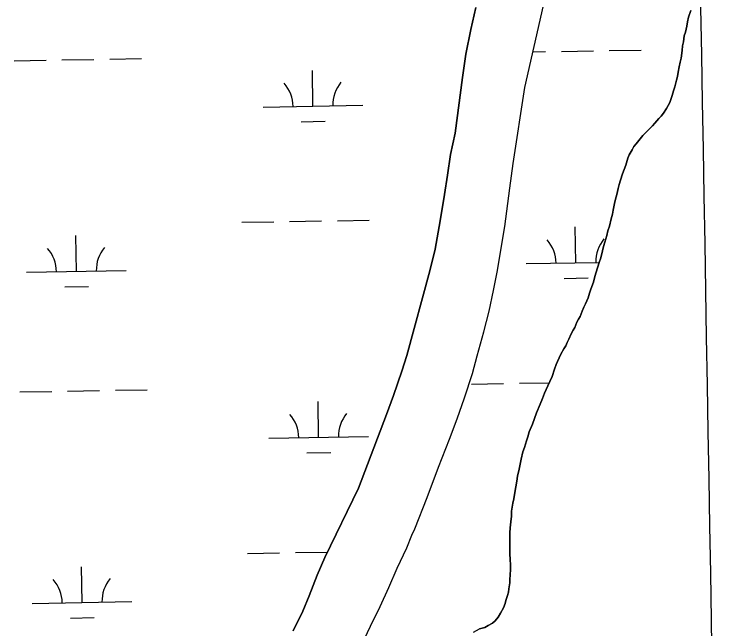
# Model space of a CAD drawing. Extents: x 3887375 to 3925618, y 296674 to 322633.
# Drawn here: x 3912178 to 3912891, y 303172 to 303789 of the extents above; entities that cross this region are included whole.
import ezdxf

# ---------------------------------------------------------------- set-up
doc = ezdxf.new("R2010")
doc.units = 0
for name, color, linetype in [('V-GRID-MAJR', 7, 'Continuous'), ('V-TOPO-SHOR', 7, 'Continuous'), ('V-WETL-SWMP', 7, 'Continuous')]:
    doc.layers.add(name, color=color, linetype=linetype)

msp = doc.modelspace()

# ---------------------------------------------------------------- linework, layer by layer
at = {"layer": 'V-GRID-MAJR'}
msp.add_spline([(3912891.01, 302470.56), (3912786.16, 308527.39), (3912681.27, 314587.3), (3912576.37, 320647.21), (3912576.32, 320650.3)], degree=3, dxfattribs=at)
at = {"layer": 'V-TOPO-SHOR'}
for points in [[(3912679.26, 303639.25), (3912691.02, 303715.36), (3912709.87, 303797.72)], [(3912458.38, 303169.7), (3912468.07, 303189.47), (3912474.58, 303204.78), (3912482.67, 303225.6), (3912490.24, 303243.23), (3912524.06, 303312.85), (3912552.19, 303386.9), (3912559.22, 303405.94), (3912567.64, 303430.5), (3912572.55, 303446.34), (3912595.83, 303531.2), (3912600.89, 303553.08), (3912605.93, 303581.71), (3912610.26, 303608.03), (3912613.38, 303627.41), (3912616.49, 303648.04), (3912621.02, 303669.74), (3912628.43, 303725.39), (3912631.71, 303749.04), (3912636.76, 303773.59), (3912641.82, 303795.82)], [(3912774.67, 303571.37), (3912776.07, 303576.35), (3912777.82, 303583.47), (3912779.22, 303588.09), (3912779.92, 303592.36), (3912781.31, 303599.12), (3912782.36, 303603.39), (3912783.4, 303608.01), (3912784.8, 303614.06), (3912785.85, 303617.97), (3912787.25, 303622.24), (3912789.36, 303628.65), (3912790.76, 303633.28), (3912792.52, 303637.55), (3912794.62, 303644.66), (3912796.03, 303647.87), (3912798.85, 303652.86), (3912800.62, 303656.06), (3912803.09, 303658.92), (3912806.98, 303663.91), (3912809.81, 303667.12), (3912812.64, 303670.33), (3912816.89, 303674.61), (3912819.36, 303677.11), (3912821.84, 303679.61), (3912825.73, 303684.24), (3912828.21, 303686.74), (3912830.33, 303689.59), (3912833.51, 303694.23), (3912836.68, 303700.28), (3912839.14, 303707.4), (3912840.54, 303712.03), (3912841.95, 303716.3), (3912843.34, 303722.7), (3912844.39, 303726.61), (3912845.08, 303730.88), (3912846.13, 303736.22), (3912847.17, 303740.84), (3912848.22, 303745.11), (3912849.26, 303752.58), (3912849.59, 303757.2), (3912850.64, 303761.47), (3912851.33, 303767.51), (3912852.38, 303771.07), (3912853.77, 303777.12), (3912854.47, 303781.39), (3912855.52, 303786.01), (3912857.97, 303792.78)], [(3912524.39, 303149.55), (3912536.02, 303174.3), (3912545.71, 303194.25), (3912554.51, 303213.12), (3912562.96, 303232.53), (3912572.47, 303253.18), (3912577.75, 303265.64), (3912580.57, 303272.05), (3912593.05, 303303.73), (3912604.3, 303334.17), (3912615.38, 303362.12), (3912623.29, 303382.76), (3912630.67, 303403.59), (3912638.56, 303428.32), (3912643.28, 303445.93), (3912649.93, 303470.13), (3912655.18, 303490.77), (3912659.71, 303511.58), (3912663.19, 303530.07), (3912671.17, 303575.78), (3912676.16, 303614.36), (3912679.26, 303639.25)], [(3912639.53, 303168.49), (3912645.56, 303171.72), (3912650.89, 303173.16), (3912654.43, 303174.95), (3912658.69, 303177.46), (3912661.16, 303179.6), (3912664.35, 303183.53), (3912666.82, 303187.45), (3912669.64, 303192.79), (3912671.4, 303197.06), (3912672.1, 303200.26), (3912673.85, 303205.24), (3912674.55, 303208.45), (3912674.89, 303212), (3912675.93, 303218.05), (3912675.91, 303221.96), (3912676.25, 303225.16), (3912676.58, 303231.91), (3912676.56, 303236.53), (3912676.54, 303240.79), (3912676.16, 303247.54), (3912676.14, 303251.81), (3912676.12, 303256.43), (3912676.09, 303263.54), (3912676.08, 303268.16), (3912676.41, 303273.14), (3912677.1, 303279.18), (3912677.78, 303284.87), (3912677.76, 303289.85), (3912679.15, 303298.02), (3912680.2, 303302.29), (3912680.89, 303306.56), (3912681.92, 303314.38), (3912682.96, 303320.08), (3912683.66, 303325.05), (3912685.4, 303332.17), (3912686.45, 303337.15), (3912687.49, 303342.13), (3912689.24, 303349.6), (3912690.64, 303353.87), (3912692.75, 303360.63), (3912694.15, 303364.54), (3912695.55, 303369.53), (3912698.72, 303377.36), (3912700.83, 303383.05), (3912702.94, 303388.75), (3912706.45, 303397.29), (3912708.92, 303402.99), (3912711.03, 303408.33), (3912714.2, 303415.81), (3912716.31, 303420.08), (3912718.42, 303425.07), (3912720.88, 303432.54), (3912722.63, 303437.17), (3912724.04, 303440.37), (3912725.45, 303443.93), (3912727.21, 303447.49), (3912730.39, 303452.84), (3912732.15, 303456.04), (3912733.56, 303459.25), (3912735.32, 303462.81), (3912737.79, 303468.15), (3912739.55, 303471.71), (3912741.31, 303474.56), (3912743.42, 303479.9), (3912745.19, 303482.75), (3912746.6, 303485.6), (3912748.71, 303490.94), (3912750.47, 303494.86), (3912752.23, 303498.07), (3912754.7, 303504.12), (3912756.1, 303508.74), (3912757.5, 303513.01), (3912759.96, 303519.78), (3912761.01, 303524.4), (3912762.41, 303529.03), (3912764.52, 303535.43), (3912765.92, 303539.7), (3912767.32, 303544.33), (3912769.07, 303551.44), (3912770.12, 303555.71), (3912771.52, 303559.98), (3912773.62, 303566.74), (3912774.67, 303571.37)]]:
    msp.add_lwpolyline(points, dxfattribs=at)
at = {"layer": 'V-WETL-SWMP'}
for p, q in [((3912691.02, 303715.36), (3912709.87, 303797.72)), ((3912641.82, 303795.82), (3912636.76, 303773.59)), ((3912857.97, 303792.78), (3912855.51, 303786.01)), ((3912855.51, 303786.01), (3912854.47, 303781.39)), ((3912853.77, 303777.12), (3912852.38, 303771.07)), ((3912854.47, 303781.39), (3912853.77, 303777.12)), ((3912636.76, 303773.59), (3912631.71, 303749.04)), ((3912852.38, 303771.07), (3912851.33, 303767.51)), ((3912851.33, 303767.51), (3912850.64, 303761.47)), ((3912849.59, 303757.2), (3912849.26, 303752.58)), ((3912850.64, 303761.47), (3912849.59, 303757.2)), ((3912631.71, 303749.04), (3912628.43, 303725.39)), ((3912699.24, 303751.28), (3912711.98, 303751.5)), ((3912727.98, 303751.77), (3912759.97, 303752.32)), ((3912775.97, 303752.6), (3912807.97, 303753.15)), ((3912849.26, 303752.58), (3912848.22, 303745.11)), ((3912178.15, 303742.34), (3912210.15, 303742.88)), ((3912226.15, 303743.16), (3912258.14, 303743.71)), ((3912274.14, 303743.98), (3912306.13, 303744.53)), ((3912847.17, 303740.84), (3912846.13, 303736.22)), ((3912848.22, 303745.11), (3912847.17, 303740.84)), ((3912846.13, 303736.22), (3912845.08, 303730.88)), ((3912478.3, 303696.74), (3912477.68, 303732.73)), ((3912844.39, 303726.61), (3912843.34, 303722.7)), ((3912845.08, 303730.88), (3912844.39, 303726.61)), ((3912628.43, 303725.39), (3912621.02, 303669.74)), ((3912843.34, 303722.7), (3912841.95, 303716.3)), ((3912679.26, 303639.25), (3912691.02, 303715.36)), ((3912841.95, 303716.3), (3912840.54, 303712.03)), ((3912839.14, 303707.4), (3912836.68, 303700.28)), ((3912840.54, 303712.03), (3912839.14, 303707.4)), ((3912836.68, 303700.28), (3912833.51, 303694.23)), ((3912428.3, 303695.88), (3912528.29, 303697.6)), ((3912833.51, 303694.23), (3912830.33, 303689.59)), ((3912825.73, 303684.24), (3912821.84, 303679.61)), ((3912828.21, 303686.74), (3912825.73, 303684.24)), ((3912830.33, 303689.59), (3912828.21, 303686.74)), ((3912466.56, 303681.1), (3912490.56, 303681.51)), ((3912819.36, 303677.11), (3912816.89, 303674.61)), ((3912821.84, 303679.61), (3912819.36, 303677.11)), ((3912621.02, 303669.74), (3912616.49, 303648.04)), ((3912812.64, 303670.33), (3912809.81, 303667.12)), ((3912816.89, 303674.61), (3912812.64, 303670.33)), ((3912806.98, 303663.91), (3912803.09, 303658.92)), ((3912809.81, 303667.12), (3912806.98, 303663.91)), ((3912800.62, 303656.06), (3912798.85, 303652.86)), ((3912803.09, 303658.92), (3912800.62, 303656.06)), ((3912616.49, 303648.04), (3912613.38, 303627.41)), ((3912798.85, 303652.86), (3912796.03, 303647.87)), ((3912794.62, 303644.66), (3912792.52, 303637.55)), ((3912796.03, 303647.87), (3912794.62, 303644.66)), ((3912676.16, 303614.36), (3912679.26, 303639.25)), ((3912792.52, 303637.55), (3912790.76, 303633.28)), ((3912613.38, 303627.41), (3912610.26, 303608.03)), ((3912789.36, 303628.65), (3912787.25, 303622.24)), ((3912790.76, 303633.28), (3912789.36, 303628.65)), ((3912787.25, 303622.24), (3912785.85, 303617.97)), ((3912671.17, 303575.78), (3912676.16, 303614.36)), ((3912784.8, 303614.06), (3912783.4, 303608.01)), ((3912785.85, 303617.97), (3912784.8, 303614.06)), ((3912610.26, 303608.03), (3912605.93, 303581.71)), ((3912783.4, 303608.01), (3912782.36, 303603.39)), ((3912781.31, 303599.12), (3912779.91, 303592.36)), ((3912782.36, 303603.39), (3912781.31, 303599.12)), ((3912779.91, 303592.36), (3912779.22, 303588.09)), ((3912779.22, 303588.09), (3912777.82, 303583.47)), ((3912406.88, 303580.06), (3912438.87, 303580.61)), ((3912454.87, 303580.89), (3912486.87, 303581.44)), ((3912502.87, 303581.71), (3912534.86, 303582.26)), ((3912605.93, 303581.71), (3912600.89, 303553.08)), ((3912777.82, 303583.47), (3912776.07, 303576.35)), ((3912663.19, 303530.07), (3912671.17, 303575.78)), ((3912742.47, 303539.39), (3912741.85, 303575.38)), ((3912774.67, 303571.37), (3912773.62, 303566.74)), ((3912776.07, 303576.35), (3912774.67, 303571.37)), ((3912240.64, 303530.77), (3912240.02, 303566.77)), ((3912773.62, 303566.74), (3912771.52, 303559.98)), ((3912770.12, 303555.71), (3912769.07, 303551.44)), ((3912771.52, 303559.98), (3912770.12, 303555.71)), ((3912600.89, 303553.08), (3912595.83, 303531.2)), ((3912769.07, 303551.44), (3912767.32, 303544.33)), ((3912767.32, 303544.33), (3912765.92, 303539.7)), ((3912692.48, 303538.53), (3912765.95, 303539.79)), ((3912764.52, 303535.43), (3912762.41, 303529.03)), ((3912765.92, 303539.7), (3912764.52, 303535.43)), ((3912190.64, 303529.91), (3912290.63, 303531.63)), ((3912595.83, 303531.2), (3912572.55, 303446.34)), ((3912659.71, 303511.58), (3912663.19, 303530.07)), ((3912762.41, 303529.03), (3912761.01, 303524.4)), ((3912730.74, 303523.75), (3912754.73, 303524.16)), ((3912759.96, 303519.78), (3912757.5, 303513.01)), ((3912761.01, 303524.4), (3912759.96, 303519.78)), ((3912228.9, 303515.14), (3912252.9, 303515.55)), ((3912757.5, 303513.01), (3912756.1, 303508.74)), ((3912655.18, 303490.77), (3912659.71, 303511.58)), ((3912756.1, 303508.74), (3912754.7, 303504.12)), ((3912754.7, 303504.12), (3912752.23, 303498.06)), ((3912750.47, 303494.86), (3912748.71, 303490.94)), ((3912752.23, 303498.06), (3912750.47, 303494.86)), ((3912649.93, 303470.13), (3912655.18, 303490.77)), ((3912746.6, 303485.6), (3912745.19, 303482.75)), ((3912748.71, 303490.94), (3912746.6, 303485.6)), ((3912743.42, 303479.9), (3912741.31, 303474.56)), ((3912745.19, 303482.75), (3912743.42, 303479.9)), ((3912643.28, 303445.93), (3912649.93, 303470.13)), ((3912739.55, 303471.71), (3912737.79, 303468.15)), ((3912741.31, 303474.56), (3912739.55, 303471.71)), ((3912735.32, 303462.81), (3912733.56, 303459.25)), ((3912737.79, 303468.15), (3912735.32, 303462.81)), ((3912732.15, 303456.04), (3912730.39, 303452.84)), ((3912733.56, 303459.25), (3912732.15, 303456.04)), ((3912730.39, 303452.84), (3912727.21, 303447.49)), ((3912572.55, 303446.34), (3912567.64, 303430.5)), ((3912638.56, 303428.32), (3912643.28, 303445.93)), ((3912725.45, 303443.93), (3912724.04, 303440.37)), ((3912727.21, 303447.49), (3912725.45, 303443.93)), ((3912722.64, 303437.17), (3912720.88, 303432.54)), ((3912724.04, 303440.37), (3912722.64, 303437.17)), ((3912567.64, 303430.5), (3912559.22, 303405.94)), ((3912630.66, 303403.59), (3912638.56, 303428.32)), ((3912720.88, 303432.54), (3912718.42, 303425.07)), ((3912716.31, 303420.08), (3912714.2, 303415.81)), ((3912718.42, 303425.07), (3912716.31, 303420.08)), ((3912637.7, 303417.5), (3912669.7, 303418.05)), ((3912685.7, 303418.32), (3912715.69, 303418.84)), ((3912714.2, 303415.81), (3912711.03, 303408.33)), ((3912183.86, 303409.71), (3912215.86, 303410.26)), ((3912231.85, 303410.53), (3912263.85, 303411.08)), ((3912279.85, 303411.36), (3912311.84, 303411.91)), ((3912559.22, 303405.94), (3912552.19, 303386.9)), ((3912711.03, 303408.33), (3912708.92, 303402.99)), ((3912484, 303364.11), (3912483.39, 303400.11)), ((3912623.29, 303382.76), (3912630.66, 303403.59)), ((3912708.92, 303402.99), (3912706.45, 303397.29)), ((3912706.45, 303397.29), (3912702.94, 303388.75)), ((3912552.19, 303386.9), (3912524.06, 303312.85)), ((3912702.94, 303388.75), (3912700.83, 303383.05)), ((3912615.38, 303362.12), (3912623.29, 303382.76)), ((3912698.72, 303377.36), (3912695.55, 303369.53)), ((3912700.83, 303383.05), (3912698.72, 303377.36)), ((3912434.01, 303363.25), (3912534, 303364.97)), ((3912694.15, 303364.55), (3912692.75, 303360.63)), ((3912695.55, 303369.53), (3912694.15, 303364.55)), ((3912604.3, 303334.17), (3912615.38, 303362.12)), ((3912692.75, 303360.63), (3912690.64, 303353.87)), ((3912472.27, 303348.48), (3912496.27, 303348.89)), ((3912689.24, 303349.6), (3912687.49, 303342.13)), ((3912690.64, 303353.87), (3912689.24, 303349.6)), ((3912687.49, 303342.13), (3912686.45, 303337.15)), ((3912686.45, 303337.15), (3912685.4, 303332.17)), ((3912593.05, 303303.73), (3912604.3, 303334.17)), ((3912685.4, 303332.17), (3912683.66, 303325.05)), ((3912682.96, 303320.08), (3912681.92, 303314.38)), ((3912683.66, 303325.05), (3912682.96, 303320.08)), ((3912681.92, 303314.38), (3912680.89, 303306.56)), ((3912524.06, 303312.85), (3912490.24, 303243.23)), ((3912680.89, 303306.56), (3912680.2, 303302.29)), ((3912580.57, 303272.05), (3912593.05, 303303.73)), ((3912680.2, 303302.29), (3912679.15, 303298.02)), ((3912679.15, 303298.02), (3912677.76, 303289.84)), ((3912677.78, 303284.87), (3912677.1, 303279.18)), ((3912677.76, 303289.84), (3912677.78, 303284.87)), ((3912677.1, 303279.18), (3912676.41, 303273.14)), ((3912577.75, 303265.64), (3912580.57, 303272.05)), ((3912676.41, 303273.14), (3912676.08, 303268.16)), ((3912572.47, 303253.18), (3912577.75, 303265.64)), ((3912676.08, 303268.16), (3912676.09, 303263.54)), ((3912676.09, 303263.54), (3912676.12, 303256.43)), ((3912676.12, 303256.43), (3912676.14, 303251.81)), ((3912460.58, 303248.26), (3912492.58, 303248.81)), ((3912562.96, 303232.53), (3912572.47, 303253.18)), ((3912676.14, 303251.81), (3912676.16, 303247.54)), ((3912412.59, 303247.44), (3912444.58, 303247.99)), ((3912490.24, 303243.23), (3912482.67, 303225.6)), ((3912676.16, 303247.54), (3912676.54, 303240.79)), ((3912676.54, 303240.79), (3912676.56, 303236.53)), ((3912676.56, 303236.53), (3912676.58, 303231.91)), ((3912246.35, 303198.15), (3912245.73, 303234.14)), ((3912554.51, 303213.12), (3912562.96, 303232.53)), ((3912676.58, 303231.91), (3912676.25, 303225.16)), ((3912482.67, 303225.6), (3912474.58, 303204.78)), ((3912676.25, 303225.16), (3912675.91, 303221.96)), ((3912675.91, 303221.96), (3912675.93, 303218.05)), ((3912545.71, 303194.25), (3912554.51, 303213.12)), ((3912675.93, 303218.05), (3912674.89, 303212)), ((3912674.55, 303208.45), (3912673.85, 303205.24)), ((3912674.89, 303212), (3912674.55, 303208.45)), ((3912196.35, 303197.29), (3912296.34, 303199)), ((3912474.58, 303204.78), (3912468.07, 303189.47)), ((3912672.1, 303200.26), (3912671.4, 303197.06)), ((3912673.85, 303205.24), (3912672.1, 303200.26)), ((3912536.02, 303174.3), (3912545.71, 303194.25)), ((3912669.64, 303192.79), (3912666.82, 303187.44)), ((3912671.4, 303197.06), (3912669.64, 303192.79)), ((3912468.07, 303189.47), (3912458.38, 303169.7)), ((3912666.82, 303187.44), (3912664.35, 303183.52)), ((3912234.61, 303182.51), (3912258.61, 303182.92)), ((3912658.69, 303177.46), (3912654.43, 303174.95)), ((3912661.16, 303179.6), (3912658.69, 303177.46)), ((3912664.35, 303183.52), (3912661.16, 303179.6)), ((3912524.39, 303149.55), (3912536.02, 303174.3)), ((3912650.88, 303173.16), (3912645.56, 303171.72)), ((3912654.43, 303174.95), (3912650.88, 303173.16))]:
    msp.add_line(p, q, dxfattribs=at)
for centre, start, end in [((3912423.05, 303696.26), 0.21154, 41.7552), ((3912533.52, 303698.16), 140.21154, 181.75519), ((3912687.23, 303538.91), 0.21154, 41.7552), ((3912797.7, 303540.81), 140.21154, 181.75519), ((3912185.39, 303530.3), 0.21154, 41.7552), ((3912295.86, 303532.2), 140.21154, 181.75519), ((3912428.76, 303363.64), 0.21154, 41.7552), ((3912539.23, 303365.53), 140.21154, 181.75519), ((3912191.1, 303197.67), 0.21154, 41.7552), ((3912301.57, 303199.57), 140.21154, 181.75519)]:
    msp.add_arc(centre, 35.25, start, end, dxfattribs=at)

doc.saveas('drawing.dxf')
